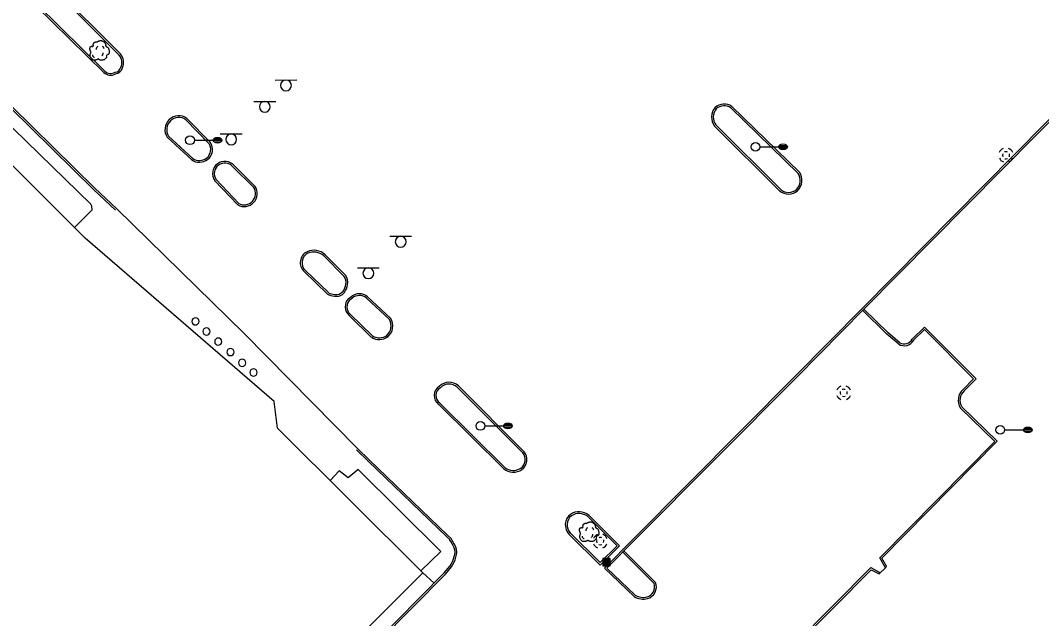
# Model space of a CAD drawing. Extents: x 2145380 to 2156929, y 139568 to 149130.
# Drawn here: x 2151182.3 to 2151534.2, y 143594.3 to 143800.5 of the extents above; entities that cross this region are included whole.
import ezdxf

# ---------------------------------------------------------------- set-up
doc = ezdxf.new("R2010")
doc.units = 0
for name, color, linetype in [('TOPO_Asphalt', 7, 'Continuous'), ('TOPO_Building', 7, 'Continuous'), ('TOPO_Curb Back', 7, 'Continuous'), ('TOPO_DRAIN_Manhole', 7, 'Continuous'), ('TOPO_Light Pole', 7, 'Continuous'), ('TOPO_Misc', 7, 'Continuous'), ('TOPO_Sidewalk', 7, 'Continuous'), ('TOPO_Sign', 7, 'Continuous'), ('TOPO_Tree', 7, 'Continuous')]:
    doc.layers.add(name, color=color, linetype=linetype)

# ---------------------------------------------------------------- blocks, each defined once
blk = doc.blocks.new('POST')
at = {"layer": 'TOPO_Misc'}
for start, end in [(89.99996, 180.00004), (179.99996, 270.00004), (359.99996, 90.00004), (269.99996, 0.00004)]:
    blk.add_arc((-0.01, 0.03), 3.16, start, end, dxfattribs=at)
blk = doc.blocks.new('MHEXST')
at = {"layer": 'TOPO_DRAIN_Manhole'}
for centre, radius, start, end in [((-0.1, 0.3), 12.7, 112.9748, 158.2636), ((-0.1, 0.1), 6.35, 157.9722, 204.161), ((-0.1, 0.1), 6.35, 66.1941, 113.691), ((-0.1, 0.3), 12.7, 22.0744, 68.6991), ((-0.1, 0.1), 6.35, 336.8023, 21.4046), ((-0.1, 0.3), 12.7, 202.6921, 248.1938), ((-0.1, 0.1), 6.35, 248.5791, 293.1995), ((-0.1, 0.3), 12.7, 291.7963, 337.3032)]:
    blk.add_arc(centre, radius, start, end, dxfattribs=at)
blk = doc.blocks.new('LP')
at = {"layer": 'TOPO_Light Pole'}
blk.add_line((3.81, 0), (20.32, 0), dxfattribs=at)
for points in [[(20.32, 0), (27.94, 0)], [(20.32, 0), (23.5, 0)], [(20.83, 1.27), (27.43, 1.27)], [(20.83, 1.27), (23.5, 1.27)], [(23.71, 1.27), (27.43, 1.27)], [(23.71, 0), (27.94, 0)], [(20.83, -1.27), (27.43, -1.27)], [(20.83, -1.27), (23.5, -1.27)], [(23.71, -1.27), (27.43, -1.27)]]:
    blk.add_lwpolyline(points, dxfattribs=at)
blk.add_circle((0, 0), 3.81, dxfattribs=at)
blk.add_ellipse((24.13, 0), major_axis=(3.81, 0), ratio=0.666667, dxfattribs=at)
blk = doc.blocks.new('CB')
at = {"layer": 'TOPO_Misc'}
for p, q in [((-3.08, 2.99), (3.24, 2.99)), ((-3.08, 2.68), (3.24, 2.68)), ((-3.08, 2.36), (3.24, 2.36)), ((-3.08, 2.05), (3.24, 2.05)), ((-3.08, 1.73), (3.24, 1.73)), ((-3.08, 1.4), (3.24, 1.4)), ((-3.08, 1.1), (3.24, 1.1)), ((-3.08, 0.77), (3.24, 0.77)), ((-3.08, 0.46), (3.24, 0.46)), ((-3.08, 0.14), (3.24, 0.14)), ((-3.08, -0.17), (3.24, -0.17)), ((-3.08, -0.48), (3.24, -0.48)), ((-3.08, -0.8), (3.24, -0.8)), ((-3.08, -1.11), (3.26, -1.11)), ((-3.08, -1.43), (3.26, -1.43)), ((-3.08, -1.75), (3.26, -1.75)), ((-3.08, -2.07), (3.26, -2.07)), ((-3.08, -2.39), (3.26, -2.39)), ((-3.08, -2.7), (3.26, -2.7)), ((-3.08, -3.02), (3.26, -3.02))]:
    blk.add_line(p, q, dxfattribs=at)
blk.add_lwpolyline([(3.26, -3.29), (3.24, 3.05), (-3.09, 3.04), (-3.08, -3.3), (3.26, -3.29)], dxfattribs=at)
blk = doc.blocks.new('TREE')
at = {"layer": 'TOPO_Tree'}
for points in [[(-14.1, -0.4), (-14.2, 0.5), (-14.4, 1.4), (-14.6, 2.3), (-14.8, 3.2), (-15.5, 4), (-15.7, 4.9), (-15.8, 5.6), (-15.7, 6.3), (-15.7, 7), (-15.6, 7.9), (-15.7, 8.8), (-15.1, 9.7), (-14.6, 10.4), (-13.8, 10.5), (-13, 10.7), (-12.2, 11), (-11.1, 10), (-10.4, 10.7), (-9.4, 11.7), (-10.3, 13.3), (-9.8, 14.4), (-9.6, 15.1), (-9.3, 15.9), (-8.8, 16.5), (-8.2, 17.3), (-7.5, 17.7), (-6.7, 18.1), (-6.1, 18.4), (-5.6, 18.6), (-5.1, 18.7), (-4.5, 18.7), (-4, 18.5), (-3.5, 18.1)], [(-3.5, 17.6), (-3.1, 18.3), (-2.6, 18.8), (-1.9, 19.2), (-1, 19.7), (-0.2, 20), (0.7, 20.2), (1.6, 20.5), (2.5, 20.8), (3.4, 20.8), (4.1, 20.7), (4.8, 20.5), (5.5, 20.2), (6.4, 19.9), (7.3, 19.7), (8.2, 19.2), (9.4, 18.4), (10, 17.2), (10.8, 16), (11.2, 15.3), (11.6, 14.6), (11.9, 13.9), (12.2, 13.1), (11.4, 12), (11.9, 11.2), (12, 11), (12.2, 10.9), (12.4, 10.7), (12.9, 10.4), (13.5, 10), (14, 9.7), (14.7, 9.2), (15.4, 8.7), (16.1, 8.1), (16.7, 7.5), (16.9, 6.7), (17.1, 6), (17.6, 4.4), (17.7, 2.8), (17.7, 1.2), (17.7, -0.2), (17.8, -2.2), (16.6, -3), (15.5, -3.8), (14.3, -4.6), (13.2, -5.3)], [(13.2, -5.3), (13.3, -5.8), (13.4, -6.3), (13.4, -6.7), (13.8, -8.5), (12.2, -10), (10.8, -11.5), (10, -12.3), (9.1, -12.8), (8.2, -13.1), (6, -13.8), (3.3, -13.6), (1.3, -13.1), (0.5, -12.9), (-0.1, -11.4), (-0.8, -11.5), (-2, -11.6), (-3.3, -12.8), (-4.5, -13.1), (-6.1, -13.5), (-7.8, -14), (-9.3, -13.6), (-11.4, -13.1), (-12.8, -11.4), (-14.1, -9.4), (-15.3, -7.3), (-15.6, -5.1), (-15.1, -3), (-14.9, -1.9), (-13.9, -0.8), (-13.5, 0.1)], [(-4.2, 5.1), (-4.5, 6.1), (-4.3, 7.2), (-3.8, 8.2), (-3.3, 9.3), (-2.7, 10.3), (-1.6, 11)], [(5.9, 11.2), (6.5, 10.7), (7, 10.2), (7.4, 9.5), (7.9, 8.6), (8.3, 7.6), (8.5, 6.6)], [(-11.4, -4.5), (-11.5, -5.4), (-11, -6.3), (-10.1, -7.2), (-9.3, -8), (-8.5, -8.3), (-7.7, -8.1)], [(4.8, -6.3), (5.7, -5.7), (6.3, -4.9), (6.8, -3.9), (7.4, -2.8), (7.6, -1.7), (7.5, -0.6)]]:
    blk.add_open_spline(points, degree=3, dxfattribs=at)

msp = doc.modelspace()

# ---------------------------------------------------------------- linework, layer by layer
at = {"layer": 'TOPO_Asphalt'}
for points in [[(2151215.46, 143735.57), (2151259.33, 143692.53), (2151298.47, 143652.94)], [(2151478.15, 143609.67), (2151480.46, 143611.83), (2151480.62, 143611.97)]]:
    msp.add_lwpolyline(points, dxfattribs=at)
at = {"layer": 'TOPO_Building'}
msp.add_lwpolyline([(2151029.19, 143673.7), (2151207.33, 143496.15), (2151320.89, 143610.09), (2151270.88, 143659.93), (2151269.72, 143669.16), (2151204.55, 143725.48), (2151142.55, 143787.27), (2151057.58, 143702.01), (2151032.57, 143726.94), (2151017.22, 143711.53), (2151042.15, 143686.7)], close=True, dxfattribs=at)
at = {"layer": 'TOPO_Curb Back'}
for p, q in [((2151286.82, 143719.3), (2151293.8, 143712.25)), ((2151287.24, 143719.73), (2151294.26, 143712.64)), ((2151288.4, 143706.65), (2151280.41, 143714.37)), ((2151288.03, 143706.16), (2151280, 143713.93)), ((2151295.29, 143704.66), (2151296.24, 143705.26)), ((2151295.68, 143704.2), (2151296.59, 143704.78)), ((2151301.49, 143704.8), (2151309.44, 143697.34)), ((2151301.89, 143705.25), (2151309.92, 143697.72)), ((2151303.19, 143691.28), (2151295.5, 143698.77)), ((2151303.57, 143691.76), (2151295.92, 143699.2)), ((2151378.19, 143629.9), (2151388.72, 143619.35)), ((2151377.78, 143629.45), (2151387.87, 143619.36)), ((2151381.99, 143612.72), (2151371.3, 143623.37)), ((2151371.3, 143623.37), (2151371.3, 143623.37)), ((2151382, 143613.57), (2151371.73, 143623.79)), ((2151371.73, 143623.79), (2151371.73, 143623.79)), ((2151388.72, 143619.35), (2151381.99, 143612.72)), ((2151387.87, 143619.36), (2151382, 143613.57))]:
    msp.add_line(p, q, dxfattribs=at)
for points in [[(2151216.29, 143788.56), (2151193.21, 143811.72)], [(2151216.72, 143788.98), (2151193.6, 143812.18)], [(2151188.03, 143805.98), (2151211.39, 143783.03)], [(2151393.78, 143601.85), (2151383.51, 143611.67), (2151393.72, 143622), (2151449.39, 143677.96), (2151472.43, 143701.35), (2151567.04, 143796.9), (2151554.9, 143807.87)], [(2151394.14, 143602.33), (2151384.36, 143611.69), (2151394.15, 143621.58), (2151449.82, 143677.54), (2151472.86, 143700.93), (2151567.9, 143796.92), (2151555.32, 143808.3)], [(2151187.61, 143805.55), (2151210.97, 143782.6)], [(2151215.05, 143735.14), (2151207.43, 143742.24), (2151171.64, 143777.41), (2151151.21, 143797.74)], [(2151215.46, 143735.58), (2151207.85, 143742.68), (2151172.06, 143777.83), (2151151.59, 143798.21)], [(2151427.45, 143770.87), (2151450.7, 143748.17)], [(2151427.07, 143770.41), (2151450.24, 143747.78)], [(2151239.27, 143766.29), (2151247.23, 143758.13)], [(2151239.66, 143766.75), (2151247.66, 143758.54)], [(2151443.87, 143741.75), (2151421.5, 143764.09)], [(2151444.27, 143742.2), (2151421.93, 143764.51)], [(2151241.28, 143752.4), (2151232.86, 143760.24)], [(2151241.65, 143752.88), (2151233.32, 143760.63)], [(2151262.69, 143742.94), (2151255.48, 143750.05)], [(2151263.16, 143743.31), (2151255.9, 143750.48)], [(2151249.2, 143745.33), (2151257.14, 143736.89)], [(2151249.67, 143745.7), (2151257.5, 143737.37)], [(2151484.92, 143688.9), (2151480.84, 143692.31), (2151472.5, 143700.59)], [(2151485.26, 143689.39), (2151481.25, 143692.75), (2151472.92, 143701.01)], [(2151507.5, 143672.83), (2151511.58, 143676.9), (2151493.79, 143694.78), (2151489.6, 143690.62)], [(2151507.09, 143673.27), (2151510.73, 143676.9), (2151493.79, 143693.94), (2151490.08, 143690.25)], [(2151332.79, 143674.04), (2151355.42, 143651.4)], [(2151333.21, 143674.47), (2151355.87, 143651.8)], [(2151349.21, 143646.38), (2151326.78, 143668.58)], [(2151348.81, 143645.93), (2151326.35, 143668.16)], [(2151480.33, 143611.79), (2151478.4, 143615.18), (2151518.05, 143655.38), (2151506.2, 143666.87)], [(2151480.85, 143612.09), (2151479.14, 143615.08), (2151518.91, 143655.39), (2151506.67, 143667.25)], [(2151330.19, 143621.53), (2151329.08, 143622.55), (2151302.09, 143648.5), (2151298.05, 143652.51)], [(2151330.66, 143621.91), (2151329.49, 143622.98), (2151302.51, 143648.93), (2151298.47, 143652.94)], [(2151389.91, 143617.13), (2151400.61, 143606.39)], [(2151390.34, 143617.56), (2151401.13, 143606.72)], [(2151217.23, 143497.85), (2151233.82, 143514.55), (2151244.97, 143526.14), (2151260.58, 143541.36), (2151264.42, 143545.26), (2151271.05, 143552.03), (2151328.28, 143610.03), (2151330.36, 143612.44)], [(2151217.72, 143497.49), (2151234.25, 143514.13), (2151245.39, 143525.72), (2151261, 143540.93), (2151264.84, 143544.84), (2151271.47, 143551.61), (2151328.72, 143609.63), (2151330.85, 143612.08)], [(2151424.57, 143582.8), (2151436.08, 143571.34), (2151475.48, 143611.12), (2151478.14, 143609.67)], [(2151424.94, 143583.28), (2151436.08, 143572.19), (2151475.37, 143611.86), (2151478.43, 143610.2)]]:
    msp.add_lwpolyline(points, dxfattribs=at)
for centre, radius, start, end in [((2151213.58, 143786.1), 3.66, 332.0754, 42.3628), ((2151213.58, 143786.1), 4.26, 333.2127, 42.5477), ((2151213.39, 143785.07), 3.45, 225.6816, 299.2582), ((2151213.39, 143785.07), 2.85, 225.7024, 301.5001), ((2151214.66, 143784.82), 2.2, 275.6596, 348.4817), ((2151214.66, 143784.82), 2.8, 278.5022, 346.6725), ((2151424.8, 143766.91), 4.77, 56.1808, 131.4894), ((2151424.8, 143766.91), 4.17, 56.914, 130.9127), ((2151236.85, 143762.87), 4.78, 54.0594, 213.4467), ((2151236.85, 143762.87), 4.18, 54.7367, 212.4984), ((2151425.48, 143767.2), 5.05, 139.4937, 217.6892), ((2151425.48, 143767.2), 4.45, 140.0353, 217.6905), ((2151244.03, 143756.03), 3.83, 308.4188, 33.9457), ((2151244.03, 143756.03), 4.43, 308.1978, 33.9488), ((2151243.91, 143756.58), 4.33, 238.6235, 305.1814), ((2151243.91, 143756.58), 4.93, 237.8954, 305.376), ((2151252.71, 143747.7), 4.23, 40.7596, 214.0473), ((2151252.71, 143747.7), 3.63, 40.7594, 213.3171), ((2151446.64, 143745.35), 4.35, 314.6126, 34.0747), ((2151446.64, 143745.35), 4.95, 314.3776, 34.8046), ((2151259.32, 143740.88), 4.55, 241.3526, 32.33), ((2151259.32, 143740.88), 3.95, 242.6937, 31.3673), ((2151446.95, 143745.44), 4.8, 230.0539, 310.9666), ((2151446.95, 143745.44), 4.2, 230.3998, 310.7234), ((2151283.35, 143715.61), 5.66, 46.6541, 114.085), ((2151282.92, 143716.99), 4.23, 116.3342, 226.4048), ((2151282.92, 143716.99), 3.63, 116.5189, 226.4042), ((2151283.35, 143715.61), 5.06, 46.7642, 113.9538), ((2151291.01, 143710.19), 3.47, 349.2192, 36.4558), ((2151291.01, 143710.19), 4.07, 349.4973, 37.087), ((2151289.35, 143710.17), 5.11, 323.2388, 352.9382), ((2151289.35, 143710.17), 5.71, 323.173, 352.7484), ((2151290.67, 143710.65), 5.21, 239.563, 267.544), ((2151290.67, 143710.65), 4.61, 240.427, 268.1308), ((2151291.14, 143708.91), 3.53, 258.6941, 322.0863), ((2151291.14, 143708.91), 2.92, 257.7968, 321.9804), ((2151298.45, 143701.83), 4.25, 138.0922, 226.0998), ((2151298.45, 143701.83), 3.65, 139.3529, 226.1016), ((2151299.05, 143701.83), 4.44, 50.3224, 129.3587), ((2151299.05, 143701.83), 3.84, 50.5848, 129.8921), ((2151305.57, 143695.2), 4.42, 311.7921, 28.9671), ((2151305.57, 143695.2), 5.02, 311.3649, 30.0809), ((2151305.93, 143695.65), 5.16, 237.9979, 305.0969), ((2151305.93, 143695.65), 4.55, 238.7794, 304.6855), ((2151486.84, 143692.09), 3.73, 238.95, 330.4357), ((2151486.84, 143692.09), 3.13, 239.7697, 331.8805), ((2151329.98, 143671.03), 4.72, 46.8434, 135.8264), ((2151328.59, 143671.15), 3.74, 122.1883, 233.8926), ((2151328.59, 143671.15), 3.14, 120.8905, 233.892), ((2151329.98, 143671.03), 4.12, 46.9745, 136.8362), ((2151510.48, 143669.54), 5.04, 132.2393, 211.9641), ((2151510.48, 143669.54), 4.44, 132.0624, 211.0478), ((2151352.52, 143649.11), 3.69, 306.5831, 38.1967), ((2151352.52, 143649.11), 4.29, 306.4666, 38.689), ((2151352.11, 143649.87), 5.14, 230.0572, 305.0298), ((2151352.11, 143649.88), 4.54, 230.3636, 304.9329), ((2151374.69, 143626.57), 4.66, 128.7882, 223.2192), ((2151374.78, 143625.71), 5.4, 50.8531, 123.7969), ((2151374.78, 143625.71), 4.8, 51.2095, 123.4817), ((2151374.69, 143626.57), 4.06, 129.1536, 223.2214), ((2151276.9, 143590.19), 61.81, 27.413, 30.4558), ((2151276.85, 143590.16), 62.47, 27.3899, 30.5371), ((2151320.49, 143618.56), 11.61, 328.1981, 345.5517), ((2151328.18, 143617.2), 3.88, 336.5791, 22.0068), ((2151328.18, 143617.2), 4.48, 337.1968, 22.3799), ((2151320.49, 143618.56), 12.22, 327.9731, 345.3354), ((2151397.18, 143605.2), 3.63, 286.5384, 19.0477), ((2151397.18, 143605.2), 4.23, 286.3101, 20.9762), ((2151396.94, 143607.1), 6.13, 238.9541, 283.4952), ((2151396.94, 143607.1), 5.53, 239.6294, 283.3372)]:
    msp.add_arc(centre, radius, start, end, dxfattribs=at)
at = {"layer": 'TOPO_Sidewalk'}
msp.add_line((2151324.79, 143606.5), (2151320.79, 143610.19), dxfattribs=at)
for points in [[(2151200.94, 143729.08), (2151206.95, 143735.24), (2151206.88, 143736.48), (2151206.52, 143737.13), (2151148.58, 143793.43), (2151141.96, 143786.67)], [(2151320.23, 143610.75), (2151327.1, 143617.45), (2151298.67, 143645.67), (2151295.17, 143642.84), (2151292.15, 143645.19), (2151288.96, 143641.91)]]:
    msp.add_lwpolyline(points, dxfattribs=at)
at = {"layer": 'TOPO_Sign'}
for points in [[(2151270.03, 143779.98), (2151277.52, 143779.99)], [(2151271.91, 143778.11), (2151271.91, 143778.11)], [(2151273.78, 143779.98), (2151273.78, 143779.98)], [(2151275.65, 143778.11), (2151275.65, 143778.11)], [(2151273.78, 143776.24), (2151273.78, 143776.24)], [(2151262.73, 143772.59), (2151270.23, 143772.6)], [(2151264.62, 143770.73), (2151264.62, 143770.73)], [(2151266.48, 143772.59), (2151266.48, 143772.59)], [(2151268.35, 143770.73), (2151268.35, 143770.73)], [(2151266.48, 143768.86), (2151266.48, 143768.86)], [(2151251.15, 143761.38), (2151258.64, 143761.39)], [(2151254.9, 143761.38), (2151254.9, 143761.38)], [(2151253.03, 143759.51), (2151253.03, 143759.51)], [(2151254.9, 143757.64), (2151254.9, 143757.64)], [(2151256.77, 143759.51), (2151256.77, 143759.51)], [(2151309.56, 143726.1), (2151317.05, 143726.1)], [(2151313.31, 143726.1), (2151313.31, 143726.1)], [(2151311.44, 143724.23), (2151311.44, 143724.23)], [(2151313.31, 143722.36), (2151313.31, 143722.36)], [(2151315.17, 143724.23), (2151315.17, 143724.23)], [(2151298.43, 143715.21), (2151305.92, 143715.22)], [(2151302.18, 143715.21), (2151302.18, 143715.21)], [(2151300.31, 143713.35), (2151300.31, 143713.35)], [(2151302.18, 143711.48), (2151302.18, 143711.48)], [(2151304.05, 143713.35), (2151304.05, 143713.35)]]:
    msp.add_lwpolyline(points, dxfattribs=at)
for centre, start, end in [((2151273.78, 143778.11), 90, 180), ((2151273.78, 143778.11), 180, 270), ((2151273.78, 143778.11), 360, 90), ((2151273.78, 143778.11), 270, 0), ((2151266.48, 143770.73), 90, 180), ((2151266.48, 143770.73), 180, 270), ((2151266.48, 143770.73), 360, 90), ((2151266.48, 143770.73), 270, 0), ((2151254.9, 143759.51), 90, 180), ((2151254.9, 143759.51), 360, 90), ((2151254.9, 143759.51), 180, 270), ((2151254.9, 143759.51), 270, 0), ((2151313.31, 143724.23), 90, 180), ((2151313.31, 143724.23), 360, 90), ((2151313.31, 143724.23), 180, 270), ((2151313.31, 143724.23), 270, 0), ((2151302.18, 143713.35), 90, 180), ((2151302.18, 143713.35), 360, 90), ((2151302.18, 143713.35), 180, 270), ((2151302.18, 143713.35), 270, 0)]:
    msp.add_arc(centre, 1.87, start, end, dxfattribs=at)

# ---------------------------------------------------------------- block references
at = {"layer": 'TOPO_DRAIN_Manhole', "xscale": 0.19685000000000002, "yscale": 0.19685000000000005}
for p in [(2151521.93, 143753.99), (2151465.98, 143672.07), (2151382.11, 143620.93)]:
    msp.add_blockref('MHEXST', p, dxfattribs=at)
at = {"layer": 'TOPO_Light Pole', "xscale": 0.39370000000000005, "yscale": 0.3937000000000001}
for p in [(2151240.7, 143759.2), (2151435.55, 143756.94), (2151340.76, 143660.69), (2151519.93, 143659.32)]:
    msp.add_blockref('LP', p, dxfattribs=at)
at = {"layer": 'TOPO_Misc', "xscale": 0.39370000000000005, "yscale": 0.3937000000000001}
for name, p in [('POST', (2151242.58, 143696.74)), ('POST', (2151246.37, 143693.24)), ('POST', (2151250.45, 143689.75)), ('POST', (2151254.67, 143686.16)), ('POST', (2151258.69, 143682.44)), ('POST', (2151262.59, 143679.12)), ('CB', (2151384.23, 143613.78))]:
    msp.add_blockref(name, p, dxfattribs=at)
at = {"layer": 'TOPO_Tree', "xscale": 0.19685000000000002, "yscale": 0.19685000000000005}
for p in [(2151209.32, 143789.5), (2151378.06, 143623.52)]:
    msp.add_blockref('TREE', p, dxfattribs=at)

doc.saveas('drawing.dxf')
